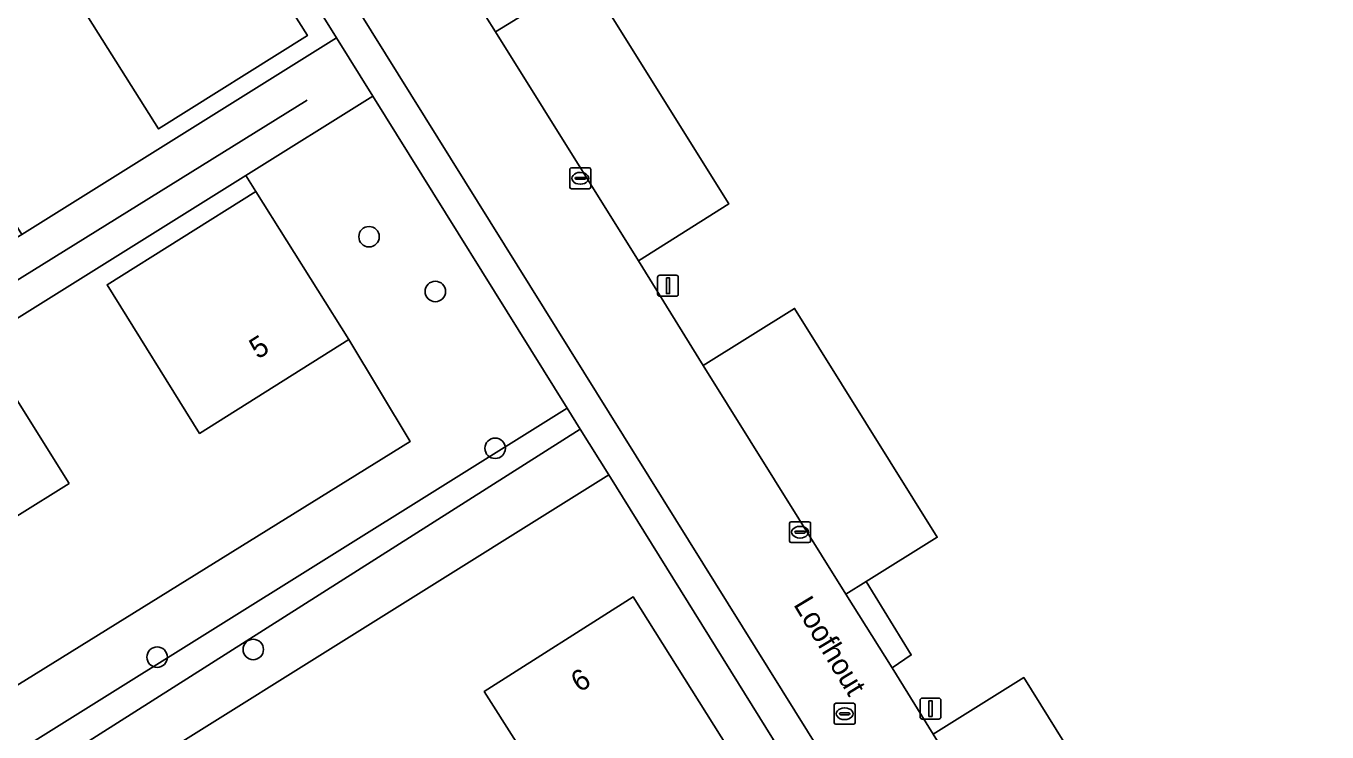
# Model space of a CAD drawing. Extents: x 159279 to 160377, y 384531 to 385888.
# Drawn here: x 159527.8 to 159590.1, y 385576.6 to 385610.3 of the extents above; entities that cross this region are included whole.
import ezdxf

# ---------------------------------------------------------------- set-up
doc = ezdxf.new("R2010")
doc.units = 0
for name, color, linetype in [('IMGEO_Boom', 7, 'Continuous'), ('IMGEO_Erf', 7, 'Continuous'), ('IMGEO_Groenvoorziening', 7, 'Continuous'), ('IMGEO_Kolk', 7, 'Continuous'), ('IMGEO_Lichtmast', 7, 'Continuous'), ('IMGEO_Lijnafwatering', 7, 'Continuous'), ('IMGEO_Openbare_ruimte_label', 7, 'Continuous'), ('IMGEO_Pand', 7, 'Continuous'), ('IMGEO_Pand_nummerreeks', 7, 'Continuous'), ('IMGEO_Parkeervlak_open', 7, 'Continuous'), ('IMGEO_Rijbaan_lokaal_open', 7, 'Continuous'), ('IMGEO_Rioolput', 7, 'Continuous'), ('IMGEO_Voetpad_halfverhard', 7, 'Continuous'), ('IMGEO_Voetpad_open', 7, 'Continuous')]:
    doc.layers.add(name, color=color, linetype=linetype)

msp = doc.modelspace()

# ---------------------------------------------------------------- linework, layer by layer
at = {"layer": 'IMGEO_Boom'}
for centre in [(159544.233, 385600.253), (159547.405, 385597.633), (159550.265, 385590.132), (159534.097, 385580.145), (159538.696, 385580.511)]:
    msp.add_circle(centre, 0.489, dxfattribs=at)
at = {"layer": 'IMGEO_Erf'}
msp.add_lwpolyline([(159537.288, 385617.616), (159532.343, 385620.569), (159527.818, 385617.805), (159527.603, 385618.1), (159519.637, 385613.139), (159527.628, 385600.361), (159542.675, 385609.765), (159538.882, 385615.854)], dxfattribs=at)
for points in [[(159536.791, 385616.987), (159541.283, 385609.871), (159534.168, 385605.41), (159529.692, 385612.514)], [(159543.27, 385595.332), (159536.124, 385590.845), (159531.706, 385597.958), (159538.822, 385602.422), (159538.348, 385603.178), (159508.561, 385584.574), (159506.808, 385587.349), (159506.511, 385587.164), (159507.124, 385586.183), (159501.043, 385582.422), (159494.806, 385592.404), (159500.869, 385596.193), (159494.597, 385605.89), (159486.016, 385591.246), (159491.528, 385581.98), (159503.045, 385563.708), (159546.206, 385590.464)], [(159529.89, 385588.45), (159519.852, 385582.194), (159516.065, 385588.258), (159526.091, 385594.488)], [(159573.18, 385560.794), (159565.344, 385573.373), (159534.741, 385554.214), (159541.078, 385544.091), (159534.899, 385540.391), (159528.638, 385550.394), (159527.888, 385551.445), (159524.383, 385549.191), (159523.405, 385550.633), (159518.96, 385557.833), (159525.524, 385561.932), (159529.768, 385555.138), (159563.586, 385576.195), (159555.698, 385588.858), (159522.383, 385568.038), (159523.091, 385566.784), (159510.791, 385558.968), (159519.427, 385544.53), (159522.099, 385546.125), (159529.985, 385533.784)], [(159549.742, 385578.5), (159556.873, 385583.024), (159561.432, 385575.776), (159554.329, 385571.272)]]:
    msp.add_lwpolyline(points, close=True, dxfattribs=at)
at = {"layer": 'IMGEO_Groenvoorziening'}
for points in [[(159549.351, 385611.512), (159550.279, 385610.045), (159554.635, 385612.735), (159561.439, 385601.819), (159557.125, 385599.104), (159560.215, 385594.087), (159564.593, 385596.824), (159571.412, 385585.875), (159568.009, 385583.77), (159570.171, 385580.251), (159569.266, 385579.638), (159571.215, 385576.458), (159575.551, 385579.169), (159581.017, 385570.409), (159576.667, 385567.716), (159581.729, 385559.6), (159586.089, 385562.3), (159592.923, 385551.381), (159588.536, 385548.681), (159589.083, 385547.755), (159590.069, 385548.336)], [(159505.558, 385560.097), (159554.339, 385591.04), (159553.71, 385592.05), (159501.82, 385559.661)]]:
    msp.add_lwpolyline(points, dxfattribs=at)
for points in [[(159491.528, 385581.98), (159489.029, 385577.525), (159501.82, 385559.661), (159553.71, 385592.05), (159544.417, 385606.969), (159538.348, 385603.178), (159538.822, 385602.422), (159543.27, 385595.332), (159546.206, 385590.464), (159503.045, 385563.708)], [(159555.698, 385588.858), (159554.339, 385591.04), (159505.558, 385560.097), (159519.696, 385539.084), (159521.196, 385540.391), (159527.144, 385530.83), (159529.24, 385529.557), (159532.19, 385530.906), (159550.593, 385543.119), (159574.849, 385558.115), (159573.18, 385560.794), (159529.985, 385533.784), (159522.099, 385546.125), (159519.427, 385544.53), (159510.791, 385558.968), (159523.091, 385566.784), (159522.383, 385568.038)]]:
    msp.add_lwpolyline(points, close=True, dxfattribs=at)
at = {"layer": 'IMGEO_Kolk'}
for p, q in [((159553.84, 385602.619), (159553.84, 385603.471)), ((159553.915, 385603.545), (159554.767, 385603.545)), ((159554.099, 385603.039), (159554.099, 385603.051)), ((159554.537, 385603.002), (159554.139, 385603.002)), ((159554.142, 385603.088), (159554.54, 385603.088)), ((159554.328, 385603.325), (159554.353, 385603.325)), ((159554.583, 385603.051), (159554.583, 385603.039)), ((159554.841, 385603.471), (159554.841, 385602.619)), ((159554.767, 385602.545), (159553.915, 385602.545)), ((159554.351, 385602.765), (159554.326, 385602.765)), ((159564.35, 385585.694), (159564.35, 385586.546)), ((159564.425, 385586.62), (159565.277, 385586.62)), ((159564.838, 385586.4), (159564.863, 385586.4)), ((159565.351, 385586.546), (159565.351, 385585.694)), ((159565.277, 385585.62), (159564.425, 385585.62)), ((159564.609, 385586.114), (159564.609, 385586.126)), ((159565.047, 385586.077), (159564.649, 385586.077)), ((159564.652, 385586.163), (159565.05, 385586.163)), ((159564.861, 385585.84), (159564.836, 385585.84)), ((159565.093, 385586.126), (159565.093, 385586.114))]:
    msp.add_line(p, q, dxfattribs=at)
for points in [[(159553.84, 385602.619), (159553.84, 385603.471)], [(159553.915, 385603.545), (159554.767, 385603.545)], [(159554.841, 385603.471), (159554.841, 385602.619)], [(159554.767, 385602.545), (159553.915, 385602.545)], [(159564.35, 385585.694), (159564.35, 385586.546)], [(159564.425, 385586.62), (159565.277, 385586.62)], [(159565.351, 385586.546), (159565.351, 385585.694)], [(159565.277, 385585.62), (159564.425, 385585.62)]]:
    msp.add_lwpolyline(points, dxfattribs=at)
for centre, radius, start, end in [((159553.917, 385603.469), 0.0765, 91.55205, 178.44795), ((159553.917, 385603.469), 0.0765, 91.55205, 178.44795), ((159554.139, 385603.048), 0.0403, 85.87752, 175.75265), ((159554.136, 385603.038), 0.0366, 178.93798, 274.71019), ((159554.54, 385603.045), 0.043, 264.86636, 352.45326), ((159554.544, 385603.05), 0.0386, 1.73085, 96.63898), ((159554.765, 385603.469), 0.0765, 1.55205, 88.44795), ((159554.765, 385603.469), 0.0765, 1.55205, 88.44795), ((159553.917, 385602.621), 0.0765, 181.55205, 268.44795), ((159553.917, 385602.621), 0.0765, 181.55205, 268.44795), ((159554.765, 385602.621), 0.0765, 271.55205, 358.44795), ((159554.765, 385602.621), 0.0765, 271.55205, 358.44795), ((159564.427, 385586.544), 0.0765, 91.55205, 178.44795), ((159564.427, 385586.544), 0.0765, 91.55205, 178.44795), ((159565.275, 385586.544), 0.0765, 1.55205, 88.44795), ((159565.275, 385586.544), 0.0765, 1.55205, 88.44795), ((159564.427, 385585.696), 0.0765, 181.55205, 268.44795), ((159564.427, 385585.696), 0.0765, 181.55205, 268.44795), ((159564.649, 385586.123), 0.0403, 85.87752, 175.75265), ((159564.646, 385586.113), 0.0366, 178.93798, 274.71019), ((159565.05, 385586.12), 0.043, 264.86636, 352.45326), ((159565.054, 385586.125), 0.0386, 1.73085, 96.63898), ((159565.275, 385585.696), 0.0765, 271.55205, 358.44795), ((159565.275, 385585.696), 0.0765, 271.55205, 358.44795)]:
    msp.add_arc(centre, radius, start, end, dxfattribs=at)
for centre, major_axis, ratio, start_param, end_param in [((159554.327, 385603.045), (-0.387, 0.002), 0.722429, 4.712389, 7.853982), ((159554.352, 385603.045), (-0.39, 0.002), 0.717154, 1.570796, 4.712389), ((159564.837, 385586.12), (-0.387, 0.002), 0.722429, 4.712389, 7.853982), ((159564.862, 385586.12), (-0.39, 0.002), 0.717154, 1.570796, 4.712389)]:
    msp.add_ellipse(centre, major_axis=major_axis, ratio=ratio, start_param=start_param, end_param=end_param, dxfattribs=at)
at = {"layer": 'IMGEO_Lichtmast'}
for p, q in [((159558.039, 385597.507), (159558.039, 385598.307)), ((159558.039, 385598.307), (159558.039, 385597.507)), ((159558.139, 385598.407), (159558.929, 385598.407)), ((159558.929, 385598.407), (159558.139, 385598.407)), ((159559.029, 385598.307), (159559.029, 385597.507)), ((159559.029, 385597.507), (159559.029, 385598.307)), ((159558.929, 385597.407), (159558.139, 385597.407)), ((159558.139, 385597.407), (159558.929, 385597.407)), ((159570.597, 385577.283), (159570.597, 385578.083)), ((159570.597, 385578.083), (159570.597, 385577.283)), ((159570.697, 385578.183), (159571.487, 385578.183)), ((159571.487, 385578.183), (159570.697, 385578.183)), ((159571.587, 385578.083), (159571.587, 385577.283)), ((159571.587, 385577.283), (159571.587, 385578.083)), ((159571.487, 385577.183), (159570.697, 385577.183)), ((159570.697, 385577.183), (159571.487, 385577.183))]:
    msp.add_line(p, q, dxfattribs=at)
for points in [[(159558.459, 385598.282), (159558.609, 385598.282), (159558.609, 385597.532), (159558.459, 385597.532), (159558.459, 385598.282)], [(159571.017, 385578.058), (159571.167, 385578.058), (159571.167, 385577.308), (159571.017, 385577.308), (159571.017, 385578.058)]]:
    msp.add_lwpolyline(points, dxfattribs=at)
for centre, start, end in [((159558.139, 385598.307), 90, 180), ((159558.139, 385598.307), 90, 180), ((159558.929, 385598.307), 0, 90), ((159558.929, 385598.307), 360, 90), ((159558.139, 385597.507), 180, 270), ((159558.139, 385597.507), 180, 270), ((159558.929, 385597.507), 270, 0), ((159558.929, 385597.507), 270, 0), ((159570.697, 385578.083), 90, 180), ((159570.697, 385578.083), 90, 180), ((159571.487, 385578.083), 0, 90), ((159571.487, 385578.083), 360, 90), ((159570.697, 385577.283), 180, 270), ((159570.697, 385577.283), 180, 270), ((159571.487, 385577.283), 270, 0), ((159571.487, 385577.283), 270, 0)]:
    msp.add_arc(centre, 0.1, start, end, dxfattribs=at)
at = {"layer": 'IMGEO_Lijnafwatering'}
msp.add_lwpolyline([(159541.267, 385606.781), (159509.449, 385587.03)], dxfattribs=at)
at = {"layer": 'IMGEO_Pand'}
for points in [[(159536.791, 385616.987), (159529.692, 385612.514), (159534.168, 385605.41), (159541.283, 385609.871)], [(159538.822, 385602.422), (159531.706, 385597.958), (159536.124, 385590.845), (159543.27, 385595.332)], [(159529.89, 385588.45), (159526.091, 385594.488), (159516.065, 385588.258), (159519.852, 385582.194)], [(159556.873, 385583.024), (159549.742, 385578.5), (159554.329, 385571.272), (159561.432, 385575.776)]]:
    msp.add_lwpolyline(points, close=True, dxfattribs=at)
at = {"layer": 'IMGEO_Parkeervlak_open'}
for points in [[(159550.279, 385610.045), (159557.125, 385599.104), (159561.439, 385601.819), (159554.635, 385612.735)], [(159560.215, 385594.087), (159567.043, 385583.162), (159568.009, 385583.77), (159571.412, 385585.875), (159564.593, 385596.824)], [(159571.215, 385576.458), (159576.667, 385567.716), (159581.017, 385570.409), (159575.551, 385579.169)]]:
    msp.add_lwpolyline(points, close=True, dxfattribs=at)
at = {"layer": 'IMGEO_Rijbaan_lokaal_open'}
for points in [[(159592.097, 385542.955), (159591.882, 385543.294), (159589.083, 385547.755), (159588.536, 385548.681), (159581.729, 385559.6), (159576.667, 385567.716), (159571.215, 385576.458), (159569.266, 385579.638), (159567.043, 385583.162), (159560.215, 385594.087), (159557.125, 385599.104), (159550.279, 385610.045), (159549.351, 385611.512), (159547.155, 385615), (159544.426, 385619.394), (159543.627, 385620.628)], [(159539.928, 385617.181), (159595.571, 385527.892), (159615.638, 385495.651), (159619.877, 385498.309), (159617.346, 385502.343), (159613.285, 385508.969), (159611.258, 385512.107), (159607.176, 385518.737), (159605.291, 385521.738), (159601.198, 385528.374), (159600.416, 385529.542), (159592.097, 385542.955)]]:
    msp.add_lwpolyline(points, dxfattribs=at)
at = {"layer": 'IMGEO_Rioolput'}
for p, q in [((159566.485, 385577.01), (159566.485, 385577.862)), ((159566.56, 385577.936), (159567.412, 385577.936)), ((159566.787, 385577.479), (159567.185, 385577.479)), ((159566.973, 385577.716), (159566.998, 385577.716)), ((159567.486, 385577.862), (159567.486, 385577.01)), ((159567.412, 385576.936), (159566.56, 385576.936)), ((159566.744, 385577.43), (159566.744, 385577.442)), ((159567.182, 385577.393), (159566.784, 385577.393)), ((159566.996, 385577.156), (159566.971, 385577.156)), ((159567.228, 385577.442), (159567.228, 385577.43))]:
    msp.add_line(p, q, dxfattribs=at)
for points in [[(159566.485, 385577.01), (159566.485, 385577.862)], [(159566.56, 385577.936), (159567.412, 385577.936)], [(159567.486, 385577.862), (159567.486, 385577.01)], [(159567.412, 385576.936), (159566.56, 385576.936)]]:
    msp.add_lwpolyline(points, dxfattribs=at)
for centre, radius, start, end in [((159566.562, 385577.86), 0.0765, 91.55205, 178.44795), ((159566.562, 385577.86), 0.0765, 91.55205, 178.44795), ((159566.784, 385577.439), 0.0403, 85.87752, 175.75265), ((159567.189, 385577.441), 0.0386, 1.73085, 96.63898), ((159567.41, 385577.86), 0.0765, 1.55205, 88.44795), ((159567.41, 385577.86), 0.0765, 1.55205, 88.44795), ((159566.562, 385577.012), 0.0765, 181.55205, 268.44795), ((159566.562, 385577.012), 0.0765, 181.55205, 268.44795), ((159566.781, 385577.429), 0.0366, 178.93798, 274.71019), ((159567.185, 385577.436), 0.043, 264.86636, 352.45326), ((159567.41, 385577.012), 0.0765, 271.55205, 358.44795), ((159567.41, 385577.012), 0.0765, 271.55205, 358.44795)]:
    msp.add_arc(centre, radius, start, end, dxfattribs=at)
for centre, major_axis, ratio, start_param, end_param in [((159566.972, 385577.436), (-0.387, 0.002), 0.722429, 4.712389, 7.853982), ((159566.997, 385577.436), (-0.39, 0.002), 0.717154, 1.570796, 4.712389)]:
    msp.add_ellipse(centre, major_axis=major_axis, ratio=ratio, start_param=start_param, end_param=end_param, dxfattribs=at)
at = {"layer": 'IMGEO_Voetpad_halfverhard'}
msp.add_lwpolyline([(159568.009, 385583.77), (159567.043, 385583.162), (159569.266, 385579.638), (159570.171, 385580.251)], close=True, dxfattribs=at)
at = {"layer": 'IMGEO_Voetpad_open'}
msp.add_lwpolyline([(159538.882, 385615.854), (159542.675, 385609.765), (159544.417, 385606.969), (159553.71, 385592.05), (159554.339, 385591.04), (159555.698, 385588.858), (159563.586, 385576.195), (159565.344, 385573.373), (159573.18, 385560.794), (159574.849, 385558.115), (159576.035, 385556.211), (159579.101, 385551.289), (159587.115, 385538.423), (159588.878, 385535.592), (159594.244, 385526.978), (159596.852, 385522.799), (159597.914, 385521.096), (159598.735, 385519.781), (159600.015, 385517.729), (159614.317, 385494.809), (159614.413, 385494.87), (159615.638, 385495.651), (159595.571, 385527.892), (159539.928, 385617.181)], dxfattribs=at)
msp.add_lwpolyline([(159538.348, 385603.178), (159544.417, 385606.969), (159542.675, 385609.765), (159527.628, 385600.361), (159527.383, 385600.208), (159506.808, 385587.349), (159508.561, 385584.574)], close=True, dxfattribs=at)

# ---------------------------------------------------------------- texts
at = {"layer": 'IMGEO_Openbare_ruimte_label'}
msp.add_text('Loofhout', height=1, rotation=301.1308, dxfattribs=at).set_placement((159564.514, 385582.662))
at = {"layer": 'IMGEO_Pand_nummerreeks'}
for s, rotation, p in [('5', 32.12574, (159538.913, 385594.367)), ('6', 32.3893, (159554.301, 385578.432))]:
    msp.add_text(s, height=1, rotation=rotation, dxfattribs=at).set_placement(p)

doc.saveas('drawing.dxf')
